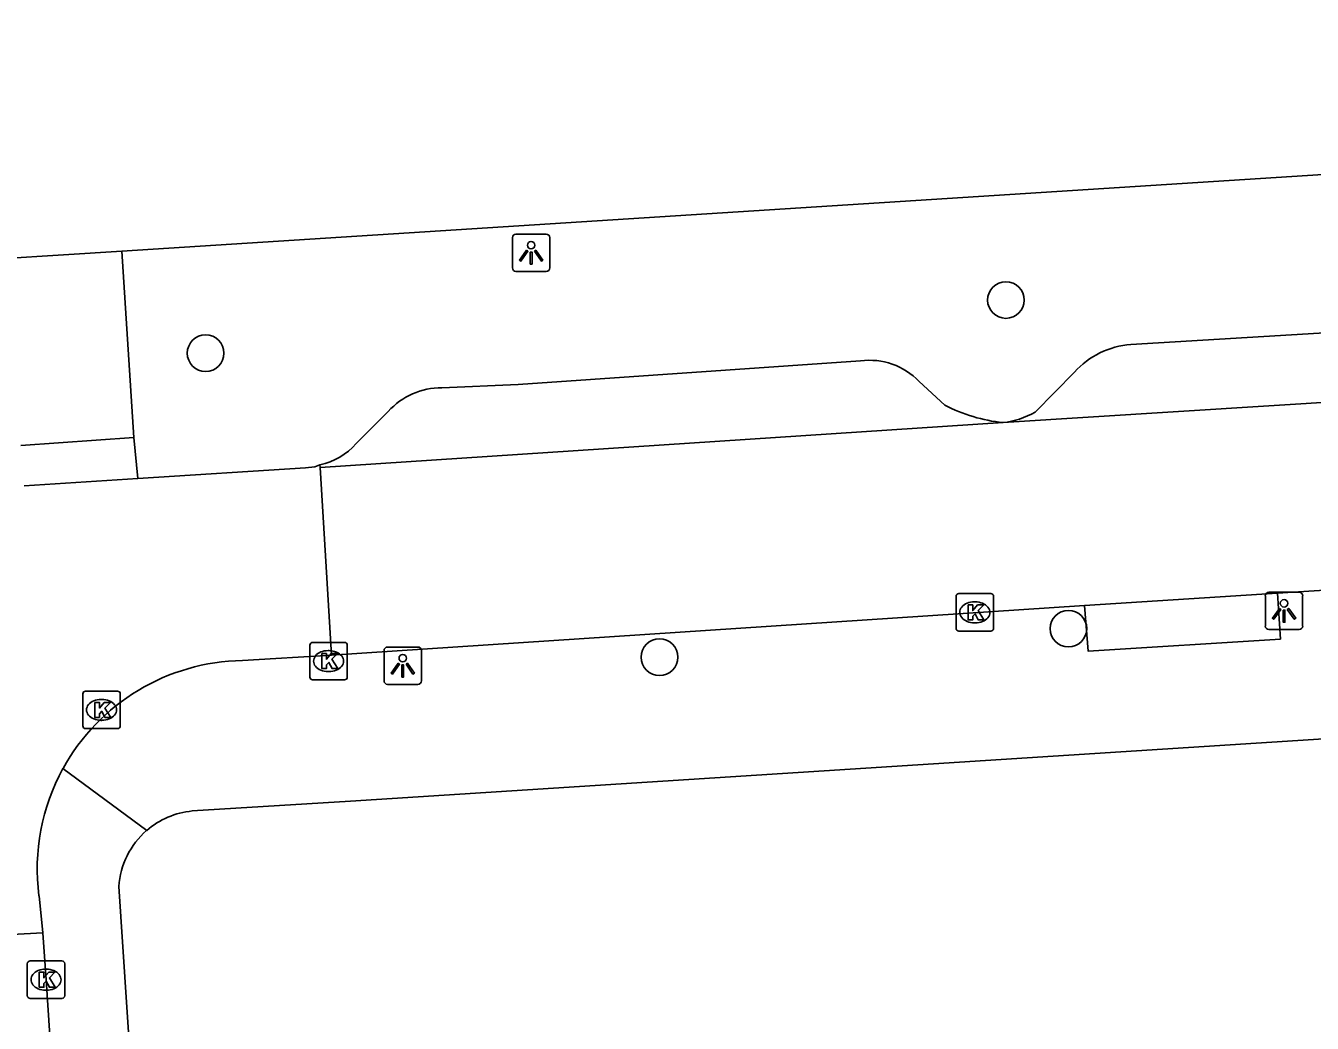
# Model space of a CAD drawing. Extents: x 159689 to 160786, y 387323 to 388339.
# Drawn here: x 160405.16 to 160439.5, y 388297.92 to 388324.54 of the extents above; entities that cross this region are included whole.
import ezdxf

# ---------------------------------------------------------------- set-up
doc = ezdxf.new("R2010")
doc.units = 0
for name, color, linetype in [('IMGEO_Boom', 7, 'Continuous'), ('IMGEO_Kolk', 7, 'Continuous'), ('IMGEO_Lichtpunt', 7, 'Continuous'), ('IMGEO_Parkeervlak_open', 7, 'Continuous'), ('IMGEO_Rijbaan_lokaal_open', 7, 'Continuous'), ('IMGEO_Rijbaan_regionaal_gesloten', 7, 'Continuous'), ('IMGEO_Voetpad_open', 7, 'Continuous')]:
    doc.layers.add(name, color=color, linetype=linetype)

msp = doc.modelspace()

# ---------------------------------------------------------------- linework, layer by layer
at = {"layer": 'IMGEO_Boom'}
for centre in [(160431.326, 388317.219), (160409.96, 388315.801), (160432.995, 388308.448), (160422.077, 388307.687)]:
    msp.add_circle(centre, 0.489, dxfattribs=at)
at = {"layer": 'IMGEO_Kolk'}
for p, q in [((160429.995, 388308.457), (160429.995, 388309.309)), ((160430.07, 388309.383), (160430.922, 388309.383)), ((160430.996, 388309.309), (160430.996, 388308.457)), ((160430.483, 388309.163), (160430.508, 388309.163)), ((160430.506, 388308.603), (160430.481, 388308.603)), ((160430.922, 388308.383), (160430.07, 388308.383)), ((160412.742, 388307.156), (160412.742, 388308.008)), ((160412.817, 388308.082), (160413.669, 388308.082)), ((160413.23, 388307.862), (160413.255, 388307.862)), ((160413.743, 388308.008), (160413.743, 388307.156)), ((160413.253, 388307.302), (160413.228, 388307.302)), ((160413.669, 388307.082), (160412.817, 388307.082)), ((160406.681, 388305.855), (160406.681, 388306.707)), ((160406.756, 388306.781), (160407.608, 388306.781)), ((160407.169, 388306.561), (160407.194, 388306.561)), ((160407.682, 388306.707), (160407.682, 388305.855)), ((160407.608, 388305.781), (160406.756, 388305.781)), ((160407.192, 388306.001), (160407.167, 388306.001)), ((160405.274, 388299.579), (160406.126, 388299.579)), ((160405.199, 388298.653), (160405.199, 388299.505)), ((160405.687, 388299.359), (160405.712, 388299.359)), ((160406.2, 388299.505), (160406.2, 388298.653)), ((160406.126, 388298.579), (160405.274, 388298.579)), ((160405.71, 388298.799), (160405.685, 388298.799))]:
    msp.add_line(p, q, dxfattribs=at)
for points in [[(160429.995, 388308.457), (160429.995, 388309.309)], [(160430.07, 388309.383), (160430.922, 388309.383)], [(160430.996, 388309.309), (160430.996, 388308.457)], [(160430.316, 388309.083), (160430.439, 388309.083), (160430.439, 388308.932), (160430.569, 388309.083), (160430.733, 388309.083), (160430.587, 388308.932), (160430.74, 388308.683), (160430.588, 388308.683), (160430.503, 388308.847), (160430.439, 388308.78), (160430.439, 388308.683), (160430.316, 388308.683), (160430.316, 388309.083)], [(160430.922, 388308.383), (160430.07, 388308.383)], [(160412.742, 388307.156), (160412.742, 388308.008)], [(160412.817, 388308.082), (160413.669, 388308.082)], [(160413.743, 388308.008), (160413.743, 388307.156)], [(160413.063, 388307.782), (160413.186, 388307.782), (160413.186, 388307.631), (160413.316, 388307.782), (160413.48, 388307.782), (160413.334, 388307.631), (160413.487, 388307.382), (160413.335, 388307.382), (160413.25, 388307.546), (160413.186, 388307.479), (160413.186, 388307.382), (160413.063, 388307.382), (160413.063, 388307.782)], [(160413.669, 388307.082), (160412.817, 388307.082)], [(160406.681, 388305.855), (160406.681, 388306.707)], [(160406.756, 388306.781), (160407.608, 388306.781)], [(160407.002, 388306.481), (160407.125, 388306.481), (160407.125, 388306.33), (160407.255, 388306.481), (160407.419, 388306.481), (160407.273, 388306.33), (160407.426, 388306.081), (160407.274, 388306.081), (160407.189, 388306.245), (160407.125, 388306.178), (160407.125, 388306.081), (160407.002, 388306.081), (160407.002, 388306.481)], [(160407.682, 388306.707), (160407.682, 388305.855)], [(160407.608, 388305.781), (160406.756, 388305.781)], [(160405.274, 388299.579), (160406.126, 388299.579)], [(160405.199, 388298.653), (160405.199, 388299.505)], [(160405.52, 388299.279), (160405.643, 388299.279), (160405.643, 388299.128), (160405.773, 388299.279), (160405.937, 388299.279), (160405.791, 388299.128), (160405.944, 388298.879), (160405.792, 388298.879), (160405.707, 388299.043), (160405.643, 388298.976), (160405.643, 388298.879), (160405.52, 388298.879), (160405.52, 388299.279)], [(160406.2, 388299.505), (160406.2, 388298.653)], [(160406.126, 388298.579), (160405.274, 388298.579)]]:
    msp.add_lwpolyline(points, dxfattribs=at)
for centre, start, end in [((160430.072, 388309.307), 91.552, 178.448), ((160430.072, 388309.307), 91.552, 178.448), ((160430.92, 388309.307), 1.552, 88.448), ((160430.92, 388309.307), 1.552, 88.448), ((160430.072, 388308.459), 181.552, 268.448), ((160430.072, 388308.459), 181.552, 268.448), ((160430.92, 388308.459), 271.552, 358.448), ((160430.92, 388308.459), 271.552, 358.448), ((160412.819, 388308.006), 91.552, 178.448), ((160412.819, 388308.006), 91.552, 178.448), ((160413.667, 388308.006), 1.552, 88.448), ((160413.667, 388308.006), 1.552, 88.448), ((160412.819, 388307.158), 181.552, 268.448), ((160412.819, 388307.158), 181.552, 268.448), ((160413.667, 388307.158), 271.552, 358.448), ((160413.667, 388307.158), 271.552, 358.448), ((160406.758, 388306.705), 91.552, 178.448), ((160406.758, 388306.705), 91.552, 178.448), ((160407.606, 388306.705), 1.552, 88.448), ((160407.606, 388306.705), 1.552, 88.448), ((160406.758, 388305.857), 181.552, 268.448), ((160406.758, 388305.857), 181.552, 268.448), ((160407.606, 388305.857), 271.552, 358.448), ((160407.606, 388305.857), 271.552, 358.448), ((160405.276, 388299.503), 91.552, 178.448), ((160405.276, 388299.503), 91.552, 178.448), ((160406.124, 388299.503), 1.552, 88.448), ((160406.124, 388299.503), 1.552, 88.448), ((160405.276, 388298.655), 181.552, 268.448), ((160405.276, 388298.655), 181.552, 268.448), ((160406.124, 388298.655), 271.552, 358.448), ((160406.124, 388298.655), 271.552, 358.448)]:
    msp.add_arc(centre, 0.0765, start, end, dxfattribs=at)
for centre, major_axis, ratio, start_param, end_param in [((160430.482, 388308.883), (-0.387, 0.002), 0.722429, 4.712389, 7.853982), ((160430.507, 388308.883), (-0.39, 0.002), 0.717154, 1.570796, 4.712389), ((160413.229, 388307.582), (-0.387, 0.002), 0.722429, 4.712389, 7.853982), ((160413.254, 388307.582), (-0.39, 0.002), 0.717154, 1.570796, 4.712389), ((160407.168, 388306.281), (-0.387, 0.002), 0.722429, 4.712389, 7.853982), ((160407.193, 388306.281), (-0.39, 0.002), 0.717154, 1.570796, 4.712389), ((160405.686, 388299.079), (-0.387, 0.002), 0.722429, 4.712389, 7.853982), ((160405.711, 388299.079), (-0.39, 0.002), 0.717154, 1.570796, 4.712389)]:
    msp.add_ellipse(centre, major_axis=major_axis, ratio=ratio, start_param=start_param, end_param=end_param, dxfattribs=at)
at = {"layer": 'IMGEO_Lichtpunt'}
for p, q in [((160418.151, 388318.884), (160418.151, 388318.077)), ((160418.151, 388318.884), (160418.151, 388318.077)), ((160419.053, 388318.979), (160418.245, 388318.979)), ((160419.053, 388318.979), (160418.245, 388318.979)), ((160419.147, 388318.077), (160419.147, 388318.884)), ((160419.147, 388318.077), (160419.147, 388318.884)), ((160418.245, 388317.983), (160419.053, 388317.983)), ((160418.245, 388317.983), (160419.053, 388317.983)), ((160438.252, 388309.326), (160438.252, 388308.519)), ((160438.252, 388309.326), (160438.252, 388308.519)), ((160439.154, 388309.421), (160438.346, 388309.421)), ((160439.154, 388309.421), (160438.346, 388309.421)), ((160439.248, 388308.519), (160439.248, 388309.326)), ((160439.248, 388308.519), (160439.248, 388309.326)), ((160438.346, 388308.425), (160439.154, 388308.425)), ((160438.346, 388308.425), (160439.154, 388308.425)), ((160414.724, 388307.863), (160414.724, 388307.056)), ((160414.724, 388307.863), (160414.724, 388307.056)), ((160415.626, 388307.958), (160414.818, 388307.958)), ((160415.626, 388307.958), (160414.818, 388307.958)), ((160415.72, 388307.056), (160415.72, 388307.863)), ((160415.72, 388307.056), (160415.72, 388307.863)), ((160414.818, 388306.962), (160415.626, 388306.962)), ((160414.818, 388306.962), (160415.626, 388306.962))]:
    msp.add_line(p, q, dxfattribs=at)
for points in [[(160418.525, 388318.548), (160418.564, 388318.52), (160418.376, 388318.258), (160418.338, 388318.285), (160418.525, 388318.548)], [(160418.627, 388318.5), (160418.674, 388318.5), (160418.674, 388318.178), (160418.627, 388318.178), (160418.627, 388318.5)], [(160418.737, 388318.52), (160418.775, 388318.547), (160418.962, 388318.285), (160418.923, 388318.257), (160418.737, 388318.52)], [(160438.626, 388308.99), (160438.665, 388308.962), (160438.477, 388308.7), (160438.439, 388308.727), (160438.626, 388308.99)], [(160438.728, 388308.942), (160438.775, 388308.942), (160438.775, 388308.62), (160438.728, 388308.62), (160438.728, 388308.942)], [(160438.838, 388308.962), (160438.876, 388308.989), (160439.063, 388308.727), (160439.024, 388308.699), (160438.838, 388308.962)], [(160415.098, 388307.527), (160415.137, 388307.499), (160414.949, 388307.237), (160414.911, 388307.264), (160415.098, 388307.527)], [(160415.2, 388307.479), (160415.247, 388307.479), (160415.247, 388307.157), (160415.2, 388307.157), (160415.2, 388307.479)], [(160415.31, 388307.499), (160415.348, 388307.526), (160415.535, 388307.264), (160415.496, 388307.236), (160415.31, 388307.499)]]:
    msp.add_lwpolyline(points, dxfattribs=at)
for centre in [(160418.65, 388318.682), (160438.751, 388309.124), (160415.223, 388307.661)]:
    msp.add_circle(centre, 0.0994, dxfattribs=at)
for centre, start, end in [((160418.245, 388318.884), 90, 180), ((160418.245, 388318.884), 90, 180), ((160419.053, 388318.884), 0, 90), ((160419.053, 388318.884), 0, 90), ((160418.245, 388318.077), 180, 270), ((160418.245, 388318.077), 180, 270), ((160419.053, 388318.077), 270, 0), ((160419.053, 388318.077), 270, 360), ((160438.346, 388309.326), 90, 180), ((160438.346, 388309.326), 90, 180), ((160439.154, 388309.326), 0, 90), ((160439.154, 388309.326), 0, 90), ((160438.346, 388308.519), 180, 270), ((160438.346, 388308.519), 180, 270), ((160439.154, 388308.519), 270, 0), ((160439.154, 388308.519), 270, 360), ((160414.818, 388307.863), 90, 180), ((160414.818, 388307.863), 90, 180), ((160415.626, 388307.863), 0, 90), ((160415.626, 388307.863), 0, 90), ((160414.818, 388307.056), 180, 270), ((160414.818, 388307.056), 180, 270), ((160415.626, 388307.056), 270, 0), ((160415.626, 388307.056), 270, 360)]:
    msp.add_arc(centre, 0.0946, start, end, dxfattribs=at)
at = {"layer": 'IMGEO_Parkeervlak_open'}
for points in [[(160434.66, 388316.031), (160448.716, 388316.875)], [(160427.446, 388315.594), (160418.3, 388314.969), (160416.266, 388314.878)], [(160429.692, 388314.415), (160429.008, 388315.047)], [(160432.105, 388314.229), (160433.156, 388315.295)], [(160414.838, 388314.248), (160413.982, 388313.388)]]:
    msp.add_lwpolyline(points, dxfattribs=at)
for centre, radius, start, end in [((160434.821, 388313.797), 2.24, 94.1268, 138.0239), ((160427.693, 388313.797), 1.814, 43.5622, 97.8381), ((160416.26, 388312.958), 1.92, 89.8235, 137.7884), ((160431.668, 388318.184), 4.256, 242.3301, 264.3457), ((160431.033, 388316.058), 2.12, 275.8479, 300.3782), ((160412.633, 388314.586), 1.804, 282.0501, 318.3748)]:
    msp.add_arc(centre, radius, start, end, dxfattribs=at)
at = {"layer": 'IMGEO_Rijbaan_lokaal_open'}
for points in [[(160452.389, 388315.275), (160431.249, 388313.949)], [(160431.249, 388313.949), (160413.014, 388312.75)], [(160498.684, 388313.221), (160450.884, 388310.174), (160438.573, 388309.394)], [(160413.01, 388312.822), (160412.879, 388312.766), (160412.627, 388312.744), (160408.152, 388312.454)], [(160413.014, 388312.75), (160413.01, 388312.822)], [(160413.014, 388312.75), (160413.317, 388307.738)], [(160408.152, 388312.454), (160405.116, 388312.257)], [(160433.425, 388309.068), (160438.573, 388309.394)], [(160433.425, 388309.068), (160413.317, 388307.738)], [(160413.317, 388307.738), (160410.944, 388307.597)], [(160405.512, 388301.321), (160405.613, 388300.332)], [(160405.613, 388300.332), (160397.823, 388299.911)], [(160405.613, 388300.332), (160405.7, 388299.079), (160406.78, 388282.735), (160408.056, 388263.273), (160408.996, 388248.794), (160409.17, 388246.523)]]:
    msp.add_lwpolyline(points, dxfattribs=at)
for centre, radius, start, end in [((160411.026, 388302.039), 5.558, 90.8412, 151.2585), ((160411.022, 388302.037), 5.557, 151.2213, 187.4027)]:
    msp.add_arc(centre, radius, start, end, dxfattribs=at)
at = {"layer": 'IMGEO_Rijbaan_regionaal_gesloten'}
for points in [[(160407.722, 388318.526), (160501.988, 388324.54)], [(160402.897, 388318.218), (160407.722, 388318.526)]]:
    msp.add_lwpolyline(points, dxfattribs=at)
at = {"layer": 'IMGEO_Voetpad_open'}
for points in [[(160407.722, 388318.526), (160408.041, 388313.546)], [(160408.041, 388313.546), (160405.023, 388313.336)], [(160408.152, 388312.454), (160408.041, 388313.546)], [(160438.573, 388309.394), (160438.653, 388308.171), (160433.524, 388307.844), (160433.425, 388309.068)], [(160409.603, 388303.582), (160413.828, 388303.844), (160470.521, 388307.474), (160470.673, 388307.482)], [(160406.152, 388304.712), (160408.387, 388303.061)], [(160407.641, 388301.565), (160411.236, 388247.354)]]:
    msp.add_lwpolyline(points, dxfattribs=at)
for centre, radius, start, end in [((160409.811, 388301.417), 2.175, 95.4895, 130.8963), ((160409.813, 388301.416), 2.178, 130.9236, 176.0689)]:
    msp.add_arc(centre, radius, start, end, dxfattribs=at)

doc.saveas('drawing.dxf')
